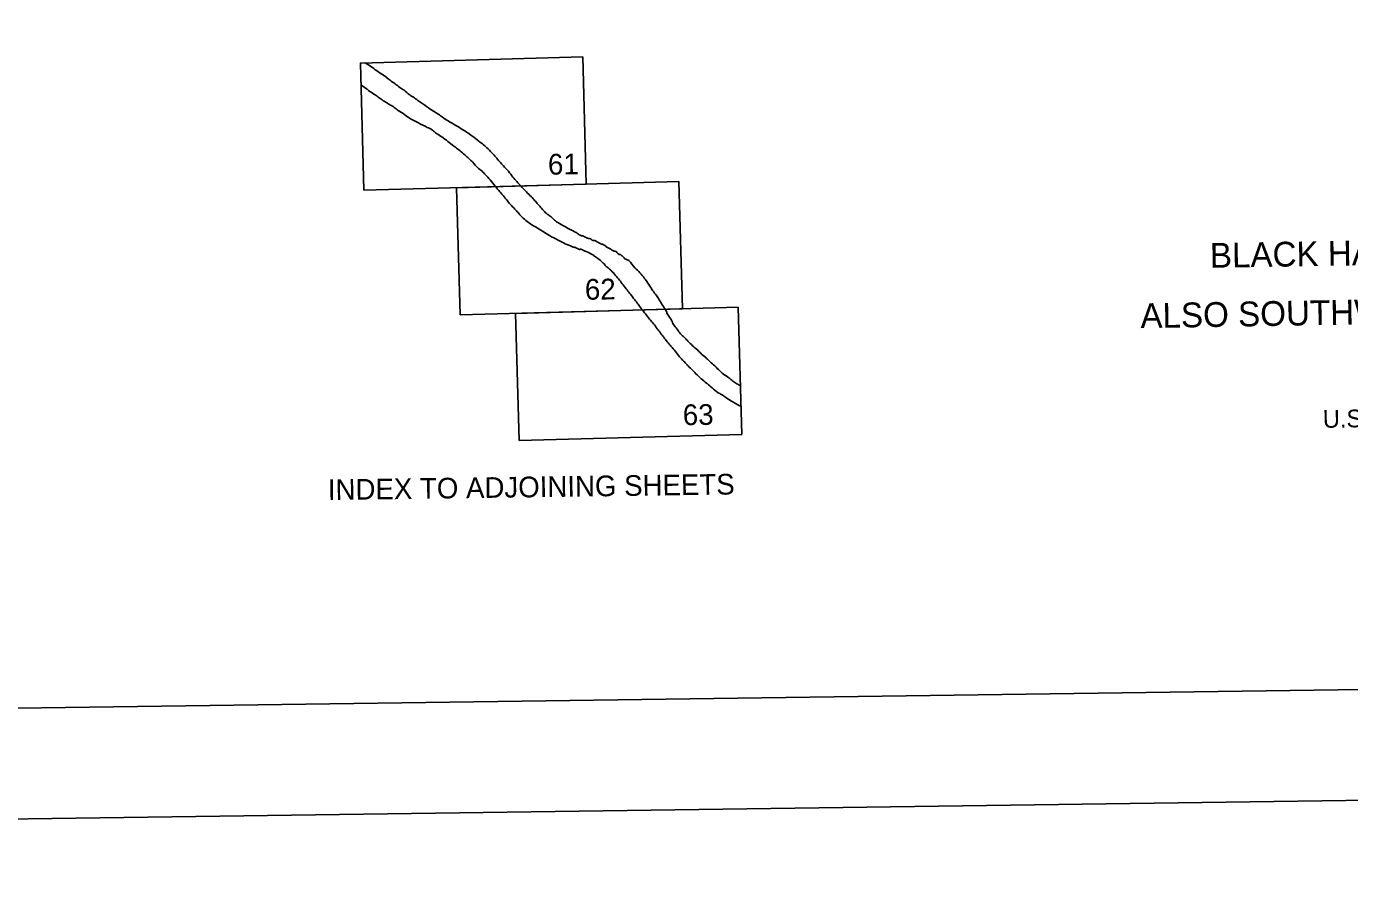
# Model space of a CAD drawing. Extents: x 3767014 to 3805179, y 361544 to 387384.
# Drawn here: x 3790112 to 3797582, y 362127 to 366906 of the extents above; entities that cross this region are included whole.
import ezdxf

# ---------------------------------------------------------------- set-up
doc = ezdxf.new("R2010")
doc.units = 0
for name, color, linetype in [('G-ANNO-NPLT', 7, 'Continuous'), ('V-ANNO-NPLT', 7, 'Continuous'), ('V-ANNO-SYMB', 7, 'Continuous'), ('V-ANNO-TEXT', 7, 'Continuous')]:
    doc.layers.add(name, color=color, linetype=linetype)

msp = doc.modelspace()

# ---------------------------------------------------------------- linework, layer by layer
at = {"layer": 'G-ANNO-NPLT'}
msp.add_lwpolyline([(3767932.576, 362127.078), (3804595.706, 362636.374), (3804260.034, 386800.71), (3767596.904, 386291.414)], close=True, dxfattribs=at)
at = {"layer": 'V-ANNO-NPLT'}
msp.add_line((3792000.217, 366577.497), (3792018.693, 366564.542), dxfattribs=at)
for points in [[(3792016.817, 365982.429), (3791997.443, 366700.3), (3793252.191, 366734.711), (3793271.402, 366016.828)], [(3792559.53, 365278.741), (3792539.894, 365996.623), (3793795.256, 366031.508), (3793815.518, 365313.644)], [(3793271.402, 366016.828), (3792016.817, 365982.429)], [(3793815.518, 365313.644), (3792559.53, 365278.741)], [(3792893.321, 364569.488), (3792873.529, 365287.365), (3794129.51, 365322.541), (3794149.928, 364604.681)], [(3794149.928, 364604.681), (3792893.321, 364569.488)]]:
    msp.add_lwpolyline(points, dxfattribs=at)
for points in [[(3792023.531, 366701.587), (3792048.341, 366685.535), (3792081.067, 366662.739), (3792108.88, 366643.659)], [(3792108.88, 366643.659), (3792143.78, 366619.812), (3792164.543, 366602.797), (3792192.91, 366582.644), (3792219.65, 366563.008), (3792242.002, 366548.178)], [(3792018.693, 366564.542), (3792050.901, 366540.116), (3792079.802, 366520.511), (3792103.256, 366504.074), (3792126.171, 366487.629)], [(3792126.171, 366487.629), (3792145.786, 366475.466), (3792160.936, 366466.262)], [(3792242.002, 366548.178), (3792275.875, 366520.531), (3792302.585, 366503.058), (3792327.683, 366485.022), (3792349.789, 366470.881)], [(3792160.937, 366466.257), (3792187.795, 366449.872), (3792210.674, 366432.857), (3792247.636, 366408.704), (3792279.928, 366385.153), (3792324.196, 366362.436), (3792374.493, 366337.135), (3792403.335, 366322.202), (3792416.819, 366310.391)], [(3792349.79, 366470.876), (3792391.709, 366440.038), (3792450.172, 366402.185), (3792484.471, 366377.995), (3792516.014, 366360.433)], [(3792516.014, 366360.433), (3792556.315, 366335.661), (3792595.949, 366310.879), (3792626.874, 366289.975), (3792665.251, 366259.843), (3792692.855, 366238.227), (3792717.813, 366215.24)], [(3792416.819, 366310.391), (3792433.64, 366297.957), (3792465.22, 366277.73), (3792498.881, 366251.532), (3792533.207, 366225.342), (3792560.136, 366204.384), (3792585.762, 366181.407)], [(3792585.762, 366181.407), (3792631.62, 366140.045), (3792658.004, 366110.413), (3792684.267, 366089.444), (3792701.845, 366070.356)], [(3792717.813, 366215.24), (3792746.86, 366185.645), (3792766.474, 366163.918), (3792810.465, 366113.198), (3792833.436, 366089.516)], [(3792701.845, 366070.356), (3792729.551, 366041.408), (3792760.678, 366002.47)], [(3792833.436, 366089.516), (3792858.534, 366056.533), (3792902.663, 366006.714)], [(3792760.396, 366002.813), (3792773.132, 365987.298), (3792795.79, 365960.398), (3792821.17, 365929.966), (3792843.37, 365903.951), (3792869.617, 365875.316), (3792886.816, 365856.37)], [(3792902.663, 366006.714), (3792927.436, 365980.073), (3792954.55, 365953.235), (3792977.628, 365928.124), (3792995.731, 365908.299), (3793014.749, 365886.701)], [(3793014.749, 365886.701), (3793035.58, 365862.898), (3793058.133, 365843.582), (3793078.408, 365827.802), (3793086.558, 365818.545)], [(3792886.816, 365856.37), (3792908.087, 365833.021), (3792939.216, 365805.791), (3792965.327, 365786.969)], [(3793086.558, 365818.545), (3793110.88, 365800.145), (3793150.415, 365777.494), (3793180.944, 365761.411), (3793215.051, 365744.485)], [(3792965.327, 365786.969), (3792997.67, 365768.681), (3793034.537, 365745.547), (3793064.206, 365727.22), (3793112.696, 365701.571)], [(3793215.051, 365744.485), (3793218.659, 365741.412), (3793237.56, 365728.29), (3793245.629, 365724.833), (3793250.537, 365724.455), (3793252.765, 365724.486), (3793257.246, 365722.764), (3793279.674, 365712.368), (3793301.619, 365704.642), (3793311.503, 365698.979), (3793315.061, 365699.475), (3793317.741, 365699.066), (3793323.565, 365696.916), (3793350.078, 365681.222)], [(3793112.696, 365701.571), (3793143.231, 365685.042), (3793182.679, 365668.636), (3793198.825, 365661.276), (3793204.631, 365660.464), (3793211.779, 365659.224), (3793234.218, 365647.937), (3793237.326, 365648.872), (3793237.753, 365650.216), (3793239.987, 365649.801), (3793241.33, 365649.374), (3793251.634, 365645.502), (3793271.81, 365636.859), (3793305.47, 365619.927)], [(3793350.078, 365681.222), (3793356.341, 365679.525), (3793359.033, 365678.225), (3793362.171, 365676.929), (3793362.604, 365677.827), (3793363.489, 365678.286), (3793365.277, 365677.864), (3793367.073, 365676.997), (3793367.97, 365676.564), (3793387.78, 365662.116), (3793417.431, 365645.128), (3793426.417, 365639.899), (3793429.988, 365639.502), (3793434.45, 365639.118), (3793455.647, 365621.12), (3793459.237, 365619.386), (3793461.458, 365619.863), (3793465.035, 365619.02), (3793470.438, 365615.08), (3793485.793, 365600.57)], [(3793305.47, 365619.927), (3793318.968, 365610.745), (3793336.971, 365598.056), (3793362.674, 365576.552), (3793385.3, 365551.882)], [(3793485.793, 365600.57), (3793495.707, 365592.677), (3793500.181, 365591.401), (3793538.59, 365553.566), (3793568.42, 365523.641), (3793595.131, 365493.674)], [(3793385.3, 365551.882), (3793395.215, 365543.989), (3793412.352, 365529.504), (3793437.256, 365501.296), (3793459.449, 365475.728)], [(3793459.449, 365475.728), (3793480.337, 365447.91), (3793502.567, 365419.665), (3793521.617, 365395.839)], [(3793595.131, 365493.674), (3793614.218, 365467.171), (3793636.974, 365433.133), (3793652.911, 365408.816)], [(3793521.617, 365395.839), (3793545.673, 365364.496), (3793582.905, 365315.044), (3793588.662, 365307.337)], [(3793652.911, 365408.816), (3793672.882, 365382.771), (3793687.483, 365358.435), (3793707.535, 365326.591), (3793717.948, 365310.931)], [(3793588.567, 365307.465), (3793605.723, 365284.455), (3793629.751, 365255.877), (3793651.648, 365229.373), (3793673.042, 365201.284), (3793691.235, 365176.832), (3793709.413, 365153.429)], [(3793717.893, 365311.014), (3793724.73, 365298.199), (3793728.005, 365289.307), (3793741.451, 365266.365), (3793755.385, 365246.058), (3793761.372, 365230.897), (3793780.097, 365205.926), (3793800.449, 365177.297), (3793815.908, 365160.691)], [(3793709.413, 365153.429), (3793729.736, 365126.903), (3793750.554, 365102.487), (3793775.637, 365073.398), (3793799.175, 365042.185), (3793821.029, 365018.834), (3793841.271, 364998.089), (3793847.673, 364990.819)], [(3793815.908, 365160.691), (3793833.458, 365144.639), (3793846.256, 365130.625), (3793872.339, 365105.229), (3793899.442, 365081.952), (3793918.612, 365062.768), (3793947.313, 365037.935), (3793965.404, 365020.84)], [(3793847.673, 364990.819), (3793873.223, 364965.942), (3793897.724, 364941.051), (3793921.137, 364918.772), (3793950.881, 364894.48), (3793955.124, 364891.385)], [(3793965.404, 365020.84), (3793990.4, 364998.058), (3794019.143, 364970.072), (3794047.319, 364945.232), (3794078.068, 364924.107), (3794098.799, 364905.997)], [(3794098.799, 364905.997), (3794123.168, 364890.565), (3794142.129, 364878.777)], [(3793955.124, 364891.385), (3793983.292, 364867.07), (3794016.222, 364840.193), (3794035.276, 364829.419), (3794072.908, 364804.184), (3794104.678, 364785.177), (3794131.672, 364769.782)], [(3794131.672, 364769.782), (3794140.123, 364766.219), (3794145.396, 364763.898)]]:
    msp.add_spline(points, degree=3, dxfattribs=at)
at = {"layer": 'V-ANNO-SYMB'}
msp.add_lwpolyline([(3770673.762, 362790.263), (3803753.771, 363249.785), (3803435.463, 386164.149), (3770355.454, 385704.627), (3770673.762, 362790.263)], dxfattribs=at)

# ---------------------------------------------------------------- texts
at = {"layer": 'V-ANNO-NPLT'}
for s, height, p in [('61', 117, (3793056.616, 366070.126)), ('62', 117, (3793265.092, 365364.313)), ('63', 117, (3793817.849, 364656.652)), ('INDEX TO ADJOINING SHEETS', 116.66, (3791814.052, 364234.029))]:
    msp.add_text(s, height=height, rotation=0.7958583, dxfattribs=at).set_placement(p)
at = {"layer": 'V-ANNO-TEXT'}
for s, height, p in [('BLACK HAWK, LA TO HEAD OF PASSES, LA', 140, (3796794.201, 365544.491)), ('ALSO SOUTHWEST, SOUTH, AND PASS A LOUTRE.', 140, (3796401.954, 365204.173)), ('U.S. ARMY ENGINEER DISTRICT, NEW ORLEANS,', 100, (3797431.333, 364641.667))]:
    msp.add_text(s, height=height, rotation=0.9716277, dxfattribs=at).set_placement(p)

doc.saveas('drawing.dxf')
